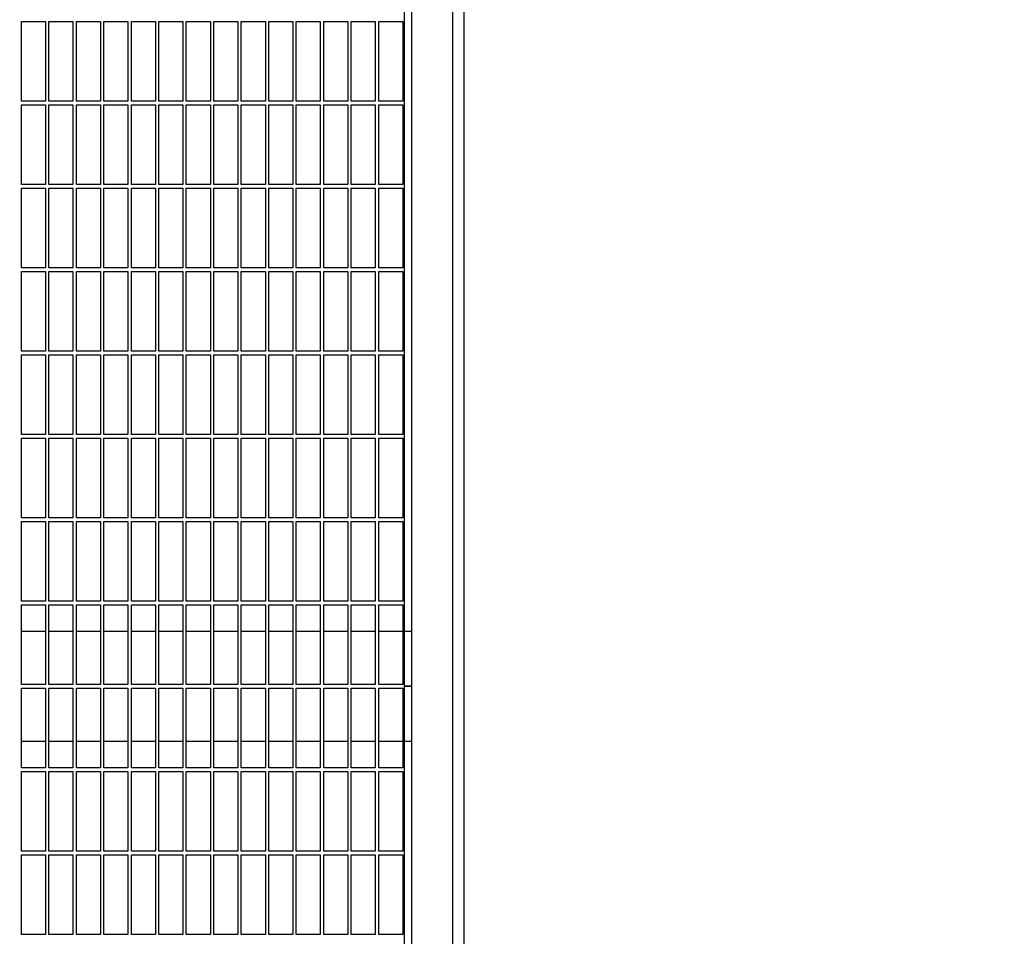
# Model space of a CAD drawing. Header units: inches. Extents: x 36 to 1719, y -84 to 1122.
# Tile 546 of 550: x 1055 to 1091, y 830 to 863. Entities that reach past the tile are written whole.
import ezdxf

# ---------------------------------------------------------------- set-up
doc = ezdxf.new("R2010")
doc.units = ezdxf.units.IN
doc.header["$LTSCALE"] = 48
doc.header["$MEASUREMENT"] = 0
doc.layers.add('Dimension (ANSI)', color=7, linetype='Continuous', lineweight=25)
doc.layers.add('Visible (ANSI)', color=7, linetype='Continuous', lineweight=30)
doc.styles.add('Note Text (ANSI)', font='tahoma.ttf')
doc.dimstyles.new('Architectural (ANSI)', dxfattribs={"dimscale": 48, "dimtxt": 0.125, "dimasz": 0.098425, "dimexe": 0.125, "dimexo": 0.0625, "dimgap": 0.031496, "dimtad": 0, "dimtih": 1, "dimtoh": 1, "dimdec": 4, "dimrnd": 1e-08, "dimzin": 3, "dimdsep": 46, "dimlunit": 4, "dimtxsty": 'Note Text (ANSI)', "dimcen": 0.09, "dimdle": 0.393701, "dimclrd": 256, "dimclre": 256, "dimclrt": 256, "dimadec": 0, "dimazin": 3, "dimtfac": 0.96, "dimtofl": 0, "dimtmove": 0, "dimatfit": 3, "dimfxl": 1, "dimfrac": 2, "dimtolj": 1, "dimtzin": 12, "dimlwd": -1, "dimlwe": -1, "dimarcsym": 0})

# ---------------------------------------------------------------- blocks, each defined once
blk = doc.blocks.new('*D17')
at = {"layer": 'Defpoints', "color": 0, "transparency": 16777216}
for p in [(1025.918, 894.991), (1025.918, 762.991), (1114.12, 762.991)]:
    blk.add_point(p, dxfattribs=at)
at = {"layer": 'Dimension (ANSI)', "transparency": 16777216}
for p, q in [((1028.918, 894.991), (1120.12, 894.991)), ((1114.12, 890.267), (1114.12, 833.626)), ((1114.12, 767.716), (1114.12, 824.357)), ((1028.918, 762.991), (1120.12, 762.991))]:
    blk.add_line(p, q, dxfattribs=at)
for points in [[(1113.332, 890.267), (1114.907, 890.267), (1114.12, 894.991)], [(1113.332, 767.716), (1114.907, 767.716), (1114.12, 762.991)]]:
    blk.add_solid(points, dxfattribs=at)
at = {"layer": 'Dimension (ANSI)', "transparency": 16777216, "insert": (1104.021, 832.114), "char_height": 6, "attachment_point": 1, "style": 'Note Text (ANSI)'}
blk.add_mtext('\\A1;11\'-0"', dxfattribs=at)

msp = doc.modelspace()

# ---------------------------------------------------------------- linework, layer by layer
at = {"layer": 'Visible (ANSI)'}
for p, q in [((1069.24768, 890.0714), (1069.24768, 823.0714)), ((1070.74768, 890.0714), (1070.74768, 823.8214)), ((1071.16768, 823.8214), (1071.16768, 890.0714)), ((1068.99768, 824.46116), (1068.99768, 889.8214)), ((1055.06018, 860.10265), (1055.06018, 863.0089)), ((1055.06018, 863.0089), (1055.93518, 863.0089)), ((1055.93518, 863.0089), (1055.93518, 860.10265)), ((1056.06018, 860.10265), (1056.06018, 863.0089)), ((1056.06018, 863.0089), (1056.93518, 863.0089)), ((1056.93518, 863.0089), (1056.93518, 860.10265)), ((1057.06018, 860.10265), (1057.06018, 863.0089)), ((1057.06018, 863.0089), (1057.93518, 863.0089)), ((1057.93518, 863.0089), (1057.93518, 860.10265)), ((1058.06018, 860.10265), (1058.06018, 863.0089)), ((1058.06018, 863.0089), (1058.93518, 863.0089)), ((1058.93518, 863.0089), (1058.93518, 860.10265)), ((1059.06018, 860.10265), (1059.06018, 863.0089)), ((1059.06018, 863.0089), (1059.93518, 863.0089)), ((1059.93518, 863.0089), (1059.93518, 860.10265)), ((1060.06018, 860.10265), (1060.06018, 863.0089)), ((1060.06018, 863.0089), (1060.93518, 863.0089)), ((1060.93518, 863.0089), (1060.93518, 860.10265)), ((1061.06018, 860.10265), (1061.06018, 863.0089)), ((1061.06018, 863.0089), (1061.93518, 863.0089)), ((1061.93518, 863.0089), (1061.93518, 860.10265)), ((1062.06018, 860.10265), (1062.06018, 863.0089)), ((1062.06018, 863.0089), (1062.93518, 863.0089)), ((1062.93518, 863.0089), (1062.93518, 860.10265)), ((1063.06018, 860.10265), (1063.06018, 863.0089)), ((1063.06018, 863.0089), (1063.93518, 863.0089)), ((1063.93518, 863.0089), (1063.93518, 860.10265)), ((1064.06018, 860.10265), (1064.06018, 863.0089)), ((1064.06018, 863.0089), (1064.93518, 863.0089)), ((1064.93518, 863.0089), (1064.93518, 860.10265)), ((1065.06018, 860.10265), (1065.06018, 863.0089)), ((1065.06018, 863.0089), (1065.93518, 863.0089)), ((1065.93518, 863.0089), (1065.93518, 860.10265)), ((1066.06018, 860.10265), (1066.06018, 863.0089)), ((1066.06018, 863.0089), (1066.93518, 863.0089)), ((1066.93518, 863.0089), (1066.93518, 860.10265)), ((1067.06018, 860.10265), (1067.06018, 863.0089)), ((1067.06018, 863.0089), (1067.93518, 863.0089)), ((1067.93518, 863.0089), (1067.93518, 860.10265)), ((1068.06018, 860.10265), (1068.06018, 863.0089)), ((1068.06018, 863.0089), (1068.93518, 863.0089)), ((1068.93518, 863.0089), (1068.93518, 860.10265)), ((1055.93518, 860.10265), (1055.06018, 860.10265)), ((1055.06018, 857.0714), (1055.06018, 859.97765)), ((1055.06018, 859.97765), (1055.93518, 859.97765)), ((1055.93518, 859.97765), (1055.93518, 857.0714)), ((1056.93518, 860.10265), (1056.06018, 860.10265)), ((1056.06018, 857.0714), (1056.06018, 859.97765)), ((1056.06018, 859.97765), (1056.93518, 859.97765)), ((1056.93518, 859.97765), (1056.93518, 857.0714)), ((1057.93518, 860.10265), (1057.06018, 860.10265)), ((1057.06018, 857.0714), (1057.06018, 859.97765)), ((1057.06018, 859.97765), (1057.93518, 859.97765)), ((1057.93518, 859.97765), (1057.93518, 857.0714)), ((1058.93518, 860.10265), (1058.06018, 860.10265)), ((1058.06018, 857.0714), (1058.06018, 859.97765)), ((1058.06018, 859.97765), (1058.93518, 859.97765)), ((1058.93518, 859.97765), (1058.93518, 857.0714)), ((1059.93518, 860.10265), (1059.06018, 860.10265)), ((1059.06018, 857.0714), (1059.06018, 859.97765)), ((1059.06018, 859.97765), (1059.93518, 859.97765)), ((1059.93518, 859.97765), (1059.93518, 857.0714)), ((1060.93518, 860.10265), (1060.06018, 860.10265)), ((1060.06018, 857.0714), (1060.06018, 859.97765)), ((1060.06018, 859.97765), (1060.93518, 859.97765)), ((1060.93518, 859.97765), (1060.93518, 857.0714)), ((1061.93518, 860.10265), (1061.06018, 860.10265)), ((1061.06018, 857.0714), (1061.06018, 859.97765)), ((1061.06018, 859.97765), (1061.93518, 859.97765)), ((1061.93518, 859.97765), (1061.93518, 857.0714)), ((1062.93518, 860.10265), (1062.06018, 860.10265)), ((1062.06018, 857.0714), (1062.06018, 859.97765)), ((1062.06018, 859.97765), (1062.93518, 859.97765)), ((1062.93518, 859.97765), (1062.93518, 857.0714)), ((1063.93518, 860.10265), (1063.06018, 860.10265)), ((1063.06018, 857.0714), (1063.06018, 859.97765)), ((1063.06018, 859.97765), (1063.93518, 859.97765)), ((1063.93518, 859.97765), (1063.93518, 857.0714)), ((1064.93518, 860.10265), (1064.06018, 860.10265)), ((1064.06018, 857.0714), (1064.06018, 859.97765)), ((1064.06018, 859.97765), (1064.93518, 859.97765)), ((1064.93518, 859.97765), (1064.93518, 857.0714)), ((1065.93518, 860.10265), (1065.06018, 860.10265)), ((1065.06018, 857.0714), (1065.06018, 859.97765)), ((1065.06018, 859.97765), (1065.93518, 859.97765)), ((1065.93518, 859.97765), (1065.93518, 857.0714)), ((1066.93518, 860.10265), (1066.06018, 860.10265)), ((1066.06018, 857.0714), (1066.06018, 859.97765)), ((1066.06018, 859.97765), (1066.93518, 859.97765)), ((1066.93518, 859.97765), (1066.93518, 857.0714)), ((1067.93518, 860.10265), (1067.06018, 860.10265)), ((1067.06018, 857.0714), (1067.06018, 859.97765)), ((1067.06018, 859.97765), (1067.93518, 859.97765)), ((1067.93518, 859.97765), (1067.93518, 857.0714)), ((1068.93518, 860.10265), (1068.06018, 860.10265)), ((1068.06018, 857.0714), (1068.06018, 859.97765)), ((1068.06018, 859.97765), (1068.93518, 859.97765)), ((1068.93518, 859.97765), (1068.93518, 857.0714)), ((1055.93518, 857.0714), (1055.06018, 857.0714)), ((1055.06018, 854.04015), (1055.06018, 856.9464)), ((1055.06018, 856.9464), (1055.93518, 856.9464)), ((1055.93518, 856.9464), (1055.93518, 854.04015)), ((1056.93518, 857.0714), (1056.06018, 857.0714)), ((1056.06018, 854.04015), (1056.06018, 856.9464)), ((1056.06018, 856.9464), (1056.93518, 856.9464)), ((1056.93518, 856.9464), (1056.93518, 854.04015)), ((1057.93518, 857.0714), (1057.06018, 857.0714)), ((1057.06018, 854.04015), (1057.06018, 856.9464)), ((1057.06018, 856.9464), (1057.93518, 856.9464)), ((1057.93518, 856.9464), (1057.93518, 854.04015)), ((1058.93518, 857.0714), (1058.06018, 857.0714)), ((1058.06018, 854.04015), (1058.06018, 856.9464)), ((1058.06018, 856.9464), (1058.93518, 856.9464)), ((1058.93518, 856.9464), (1058.93518, 854.04015)), ((1059.93518, 857.0714), (1059.06018, 857.0714)), ((1059.06018, 854.04015), (1059.06018, 856.9464)), ((1059.06018, 856.9464), (1059.93518, 856.9464)), ((1059.93518, 856.9464), (1059.93518, 854.04015)), ((1060.93518, 857.0714), (1060.06018, 857.0714)), ((1060.06018, 854.04015), (1060.06018, 856.9464)), ((1060.06018, 856.9464), (1060.93518, 856.9464)), ((1060.93518, 856.9464), (1060.93518, 854.04015)), ((1061.93518, 857.0714), (1061.06018, 857.0714)), ((1061.06018, 854.04015), (1061.06018, 856.9464)), ((1061.06018, 856.9464), (1061.93518, 856.9464)), ((1061.93518, 856.9464), (1061.93518, 854.04015)), ((1062.93518, 857.0714), (1062.06018, 857.0714)), ((1062.06018, 854.04015), (1062.06018, 856.9464)), ((1062.06018, 856.9464), (1062.93518, 856.9464)), ((1062.93518, 856.9464), (1062.93518, 854.04015)), ((1063.93518, 857.0714), (1063.06018, 857.0714)), ((1063.06018, 854.04015), (1063.06018, 856.9464)), ((1063.06018, 856.9464), (1063.93518, 856.9464)), ((1063.93518, 856.9464), (1063.93518, 854.04015)), ((1064.93518, 857.0714), (1064.06018, 857.0714)), ((1064.06018, 854.04015), (1064.06018, 856.9464)), ((1064.06018, 856.9464), (1064.93518, 856.9464)), ((1064.93518, 856.9464), (1064.93518, 854.04015)), ((1065.93518, 857.0714), (1065.06018, 857.0714)), ((1065.06018, 854.04015), (1065.06018, 856.9464)), ((1065.06018, 856.9464), (1065.93518, 856.9464)), ((1065.93518, 856.9464), (1065.93518, 854.04015)), ((1066.93518, 857.0714), (1066.06018, 857.0714)), ((1066.06018, 854.04015), (1066.06018, 856.9464)), ((1066.06018, 856.9464), (1066.93518, 856.9464)), ((1066.93518, 856.9464), (1066.93518, 854.04015)), ((1067.93518, 857.0714), (1067.06018, 857.0714)), ((1067.06018, 854.04015), (1067.06018, 856.9464)), ((1067.06018, 856.9464), (1067.93518, 856.9464)), ((1067.93518, 856.9464), (1067.93518, 854.04015)), ((1068.93518, 857.0714), (1068.06018, 857.0714)), ((1068.06018, 854.04015), (1068.06018, 856.9464)), ((1068.06018, 856.9464), (1068.93518, 856.9464)), ((1068.93518, 856.9464), (1068.93518, 854.04015)), ((1055.93518, 854.04015), (1055.06018, 854.04015)), ((1055.06018, 851.0089), (1055.06018, 853.91515)), ((1055.06018, 853.91515), (1055.93518, 853.91515)), ((1055.93518, 853.91515), (1055.93518, 851.0089)), ((1056.93518, 854.04015), (1056.06018, 854.04015)), ((1056.06018, 851.0089), (1056.06018, 853.91515)), ((1056.06018, 853.91515), (1056.93518, 853.91515)), ((1056.93518, 853.91515), (1056.93518, 851.0089)), ((1057.93518, 854.04015), (1057.06018, 854.04015)), ((1057.06018, 851.0089), (1057.06018, 853.91515)), ((1057.06018, 853.91515), (1057.93518, 853.91515)), ((1057.93518, 853.91515), (1057.93518, 851.0089)), ((1058.93518, 854.04015), (1058.06018, 854.04015)), ((1058.06018, 851.0089), (1058.06018, 853.91515)), ((1058.06018, 853.91515), (1058.93518, 853.91515)), ((1058.93518, 853.91515), (1058.93518, 851.0089)), ((1059.93518, 854.04015), (1059.06018, 854.04015)), ((1059.06018, 851.0089), (1059.06018, 853.91515)), ((1059.06018, 853.91515), (1059.93518, 853.91515)), ((1059.93518, 853.91515), (1059.93518, 851.0089)), ((1060.93518, 854.04015), (1060.06018, 854.04015)), ((1060.06018, 851.0089), (1060.06018, 853.91515)), ((1060.06018, 853.91515), (1060.93518, 853.91515)), ((1060.93518, 853.91515), (1060.93518, 851.0089)), ((1061.93518, 854.04015), (1061.06018, 854.04015)), ((1061.06018, 851.0089), (1061.06018, 853.91515)), ((1061.06018, 853.91515), (1061.93518, 853.91515)), ((1061.93518, 853.91515), (1061.93518, 851.0089)), ((1062.93518, 854.04015), (1062.06018, 854.04015)), ((1062.06018, 851.0089), (1062.06018, 853.91515)), ((1062.06018, 853.91515), (1062.93518, 853.91515)), ((1062.93518, 853.91515), (1062.93518, 851.0089)), ((1063.93518, 854.04015), (1063.06018, 854.04015)), ((1063.06018, 851.0089), (1063.06018, 853.91515)), ((1063.06018, 853.91515), (1063.93518, 853.91515)), ((1063.93518, 853.91515), (1063.93518, 851.0089)), ((1064.93518, 854.04015), (1064.06018, 854.04015)), ((1064.06018, 851.0089), (1064.06018, 853.91515)), ((1064.06018, 853.91515), (1064.93518, 853.91515)), ((1064.93518, 853.91515), (1064.93518, 851.0089)), ((1065.93518, 854.04015), (1065.06018, 854.04015)), ((1065.06018, 851.0089), (1065.06018, 853.91515)), ((1065.06018, 853.91515), (1065.93518, 853.91515)), ((1065.93518, 853.91515), (1065.93518, 851.0089)), ((1066.93518, 854.04015), (1066.06018, 854.04015)), ((1066.06018, 851.0089), (1066.06018, 853.91515)), ((1066.06018, 853.91515), (1066.93518, 853.91515)), ((1066.93518, 853.91515), (1066.93518, 851.0089)), ((1067.93518, 854.04015), (1067.06018, 854.04015)), ((1067.06018, 851.0089), (1067.06018, 853.91515)), ((1067.06018, 853.91515), (1067.93518, 853.91515)), ((1067.93518, 853.91515), (1067.93518, 851.0089)), ((1068.93518, 854.04015), (1068.06018, 854.04015)), ((1068.06018, 851.0089), (1068.06018, 853.91515)), ((1068.06018, 853.91515), (1068.93518, 853.91515)), ((1068.93518, 853.91515), (1068.93518, 851.0089)), ((1055.93518, 851.0089), (1055.06018, 851.0089)), ((1055.06018, 847.97765), (1055.06018, 850.8839)), ((1055.06018, 850.8839), (1055.93518, 850.8839)), ((1055.93518, 850.8839), (1055.93518, 847.97765)), ((1056.93518, 851.0089), (1056.06018, 851.0089)), ((1056.06018, 847.97765), (1056.06018, 850.8839)), ((1056.06018, 850.8839), (1056.93518, 850.8839)), ((1056.93518, 850.8839), (1056.93518, 847.97765)), ((1057.93518, 851.0089), (1057.06018, 851.0089)), ((1057.06018, 847.97765), (1057.06018, 850.8839)), ((1057.06018, 850.8839), (1057.93518, 850.8839)), ((1057.93518, 850.8839), (1057.93518, 847.97765)), ((1058.93518, 851.0089), (1058.06018, 851.0089)), ((1058.06018, 847.97765), (1058.06018, 850.8839)), ((1058.06018, 850.8839), (1058.93518, 850.8839)), ((1058.93518, 850.8839), (1058.93518, 847.97765)), ((1059.93518, 851.0089), (1059.06018, 851.0089)), ((1059.06018, 847.97765), (1059.06018, 850.8839)), ((1059.06018, 850.8839), (1059.93518, 850.8839)), ((1059.93518, 850.8839), (1059.93518, 847.97765)), ((1060.93518, 851.0089), (1060.06018, 851.0089)), ((1060.06018, 847.97765), (1060.06018, 850.8839)), ((1060.06018, 850.8839), (1060.93518, 850.8839)), ((1060.93518, 850.8839), (1060.93518, 847.97765)), ((1061.93518, 851.0089), (1061.06018, 851.0089)), ((1061.06018, 847.97765), (1061.06018, 850.8839)), ((1061.06018, 850.8839), (1061.93518, 850.8839)), ((1061.93518, 850.8839), (1061.93518, 847.97765)), ((1062.93518, 851.0089), (1062.06018, 851.0089)), ((1062.06018, 847.97765), (1062.06018, 850.8839)), ((1062.06018, 850.8839), (1062.93518, 850.8839)), ((1062.93518, 850.8839), (1062.93518, 847.97765)), ((1063.93518, 851.0089), (1063.06018, 851.0089)), ((1063.06018, 847.97765), (1063.06018, 850.8839)), ((1063.06018, 850.8839), (1063.93518, 850.8839)), ((1063.93518, 850.8839), (1063.93518, 847.97765)), ((1064.93518, 851.0089), (1064.06018, 851.0089)), ((1064.06018, 847.97765), (1064.06018, 850.8839)), ((1064.06018, 850.8839), (1064.93518, 850.8839)), ((1064.93518, 850.8839), (1064.93518, 847.97765)), ((1065.93518, 851.0089), (1065.06018, 851.0089)), ((1065.06018, 847.97765), (1065.06018, 850.8839)), ((1065.06018, 850.8839), (1065.93518, 850.8839)), ((1065.93518, 850.8839), (1065.93518, 847.97765)), ((1066.93518, 851.0089), (1066.06018, 851.0089)), ((1066.06018, 847.97765), (1066.06018, 850.8839)), ((1066.06018, 850.8839), (1066.93518, 850.8839)), ((1066.93518, 850.8839), (1066.93518, 847.97765)), ((1067.93518, 851.0089), (1067.06018, 851.0089)), ((1067.06018, 847.97765), (1067.06018, 850.8839)), ((1067.06018, 850.8839), (1067.93518, 850.8839)), ((1067.93518, 850.8839), (1067.93518, 847.97765)), ((1068.93518, 851.0089), (1068.06018, 851.0089)), ((1068.06018, 847.97765), (1068.06018, 850.8839)), ((1068.06018, 850.8839), (1068.93518, 850.8839)), ((1068.93518, 850.8839), (1068.93518, 847.97765)), ((1055.93518, 847.97765), (1055.06018, 847.97765)), ((1056.93518, 847.97765), (1056.06018, 847.97765)), ((1057.93518, 847.97765), (1057.06018, 847.97765)), ((1058.93518, 847.97765), (1058.06018, 847.97765)), ((1059.93518, 847.97765), (1059.06018, 847.97765)), ((1060.93518, 847.97765), (1060.06018, 847.97765)), ((1061.93518, 847.97765), (1061.06018, 847.97765)), ((1062.93518, 847.97765), (1062.06018, 847.97765)), ((1063.93518, 847.97765), (1063.06018, 847.97765)), ((1064.93518, 847.97765), (1064.06018, 847.97765)), ((1065.93518, 847.97765), (1065.06018, 847.97765)), ((1066.93518, 847.97765), (1066.06018, 847.97765)), ((1067.93518, 847.97765), (1067.06018, 847.97765)), ((1068.93518, 847.97765), (1068.06018, 847.97765)), ((1055.06018, 844.9464), (1055.06018, 847.85265)), ((1055.06018, 847.85265), (1055.93518, 847.85265)), ((1055.93518, 847.85265), (1055.93518, 844.9464)), ((1056.06018, 844.9464), (1056.06018, 847.85265)), ((1056.06018, 847.85265), (1056.93518, 847.85265)), ((1056.93518, 847.85265), (1056.93518, 844.9464)), ((1057.06018, 844.9464), (1057.06018, 847.85265)), ((1057.06018, 847.85265), (1057.93518, 847.85265)), ((1057.93518, 847.85265), (1057.93518, 844.9464)), ((1058.06018, 844.9464), (1058.06018, 847.85265)), ((1058.06018, 847.85265), (1058.93518, 847.85265)), ((1058.93518, 847.85265), (1058.93518, 844.9464)), ((1059.06018, 844.9464), (1059.06018, 847.85265)), ((1059.06018, 847.85265), (1059.93518, 847.85265)), ((1059.93518, 847.85265), (1059.93518, 844.9464)), ((1060.06018, 844.9464), (1060.06018, 847.85265)), ((1060.06018, 847.85265), (1060.93518, 847.85265)), ((1060.93518, 847.85265), (1060.93518, 844.9464)), ((1061.06018, 844.9464), (1061.06018, 847.85265)), ((1061.06018, 847.85265), (1061.93518, 847.85265)), ((1061.93518, 847.85265), (1061.93518, 844.9464)), ((1062.06018, 844.9464), (1062.06018, 847.85265)), ((1062.06018, 847.85265), (1062.93518, 847.85265)), ((1062.93518, 847.85265), (1062.93518, 844.9464)), ((1063.06018, 844.9464), (1063.06018, 847.85265)), ((1063.06018, 847.85265), (1063.93518, 847.85265)), ((1063.93518, 847.85265), (1063.93518, 844.9464)), ((1064.06018, 844.9464), (1064.06018, 847.85265)), ((1064.06018, 847.85265), (1064.93518, 847.85265)), ((1064.93518, 847.85265), (1064.93518, 844.9464)), ((1065.06018, 844.9464), (1065.06018, 847.85265)), ((1065.06018, 847.85265), (1065.93518, 847.85265)), ((1065.93518, 847.85265), (1065.93518, 844.9464)), ((1066.06018, 844.9464), (1066.06018, 847.85265)), ((1066.06018, 847.85265), (1066.93518, 847.85265)), ((1066.93518, 847.85265), (1066.93518, 844.9464)), ((1067.06018, 844.9464), (1067.06018, 847.85265)), ((1067.06018, 847.85265), (1067.93518, 847.85265)), ((1067.93518, 847.85265), (1067.93518, 844.9464)), ((1068.06018, 844.9464), (1068.06018, 847.85265)), ((1068.06018, 847.85265), (1068.93518, 847.85265)), ((1068.93518, 847.85265), (1068.93518, 844.9464)), ((1055.93518, 844.9464), (1055.06018, 844.9464)), ((1055.06018, 841.91515), (1055.06018, 844.8214)), ((1055.06018, 844.8214), (1055.93518, 844.8214)), ((1055.93518, 844.8214), (1055.93518, 841.91515)), ((1056.93518, 844.9464), (1056.06018, 844.9464)), ((1056.06018, 841.91515), (1056.06018, 844.8214)), ((1056.06018, 844.8214), (1056.93518, 844.8214)), ((1056.93518, 844.8214), (1056.93518, 841.91515)), ((1057.93518, 844.9464), (1057.06018, 844.9464)), ((1057.06018, 841.91515), (1057.06018, 844.8214)), ((1057.06018, 844.8214), (1057.93518, 844.8214)), ((1057.93518, 844.8214), (1057.93518, 841.91515)), ((1058.93518, 844.9464), (1058.06018, 844.9464)), ((1058.06018, 841.91515), (1058.06018, 844.8214)), ((1058.06018, 844.8214), (1058.93518, 844.8214)), ((1058.93518, 844.8214), (1058.93518, 841.91515)), ((1059.93518, 844.9464), (1059.06018, 844.9464)), ((1059.06018, 841.91515), (1059.06018, 844.8214)), ((1059.06018, 844.8214), (1059.93518, 844.8214)), ((1059.93518, 844.8214), (1059.93518, 841.91515)), ((1060.93518, 844.9464), (1060.06018, 844.9464)), ((1060.06018, 841.91515), (1060.06018, 844.8214)), ((1060.06018, 844.8214), (1060.93518, 844.8214)), ((1060.93518, 844.8214), (1060.93518, 841.91515)), ((1061.93518, 844.9464), (1061.06018, 844.9464)), ((1061.06018, 841.91515), (1061.06018, 844.8214)), ((1061.06018, 844.8214), (1061.93518, 844.8214)), ((1061.93518, 844.8214), (1061.93518, 841.91515)), ((1062.93518, 844.9464), (1062.06018, 844.9464)), ((1062.06018, 841.91515), (1062.06018, 844.8214)), ((1062.06018, 844.8214), (1062.93518, 844.8214)), ((1062.93518, 844.8214), (1062.93518, 841.91515)), ((1063.93518, 844.9464), (1063.06018, 844.9464)), ((1063.06018, 841.91515), (1063.06018, 844.8214)), ((1063.06018, 844.8214), (1063.93518, 844.8214)), ((1063.93518, 844.8214), (1063.93518, 841.91515)), ((1064.93518, 844.9464), (1064.06018, 844.9464)), ((1064.06018, 841.91515), (1064.06018, 844.8214)), ((1064.06018, 844.8214), (1064.93518, 844.8214)), ((1064.93518, 844.8214), (1064.93518, 841.91515)), ((1065.93518, 844.9464), (1065.06018, 844.9464)), ((1065.06018, 841.91515), (1065.06018, 844.8214)), ((1065.06018, 844.8214), (1065.93518, 844.8214)), ((1065.93518, 844.8214), (1065.93518, 841.91515)), ((1066.93518, 844.9464), (1066.06018, 844.9464)), ((1066.06018, 841.91515), (1066.06018, 844.8214)), ((1066.06018, 844.8214), (1066.93518, 844.8214)), ((1066.93518, 844.8214), (1066.93518, 841.91515)), ((1067.93518, 844.9464), (1067.06018, 844.9464)), ((1067.06018, 841.91515), (1067.06018, 844.8214)), ((1067.06018, 844.8214), (1067.93518, 844.8214)), ((1067.93518, 844.8214), (1067.93518, 841.91515)), ((1068.93518, 844.9464), (1068.06018, 844.9464)), ((1068.06018, 841.91515), (1068.06018, 844.8214)), ((1068.06018, 844.8214), (1068.93518, 844.8214)), ((1068.93518, 844.8214), (1068.93518, 841.91515)), ((1055.93518, 841.91515), (1055.06018, 841.91515)), ((1056.93518, 841.91515), (1056.06018, 841.91515)), ((1057.93518, 841.91515), (1057.06018, 841.91515)), ((1058.93518, 841.91515), (1058.06018, 841.91515)), ((1059.93518, 841.91515), (1059.06018, 841.91515)), ((1060.93518, 841.91515), (1060.06018, 841.91515)), ((1061.93518, 841.91515), (1061.06018, 841.91515)), ((1062.93518, 841.91515), (1062.06018, 841.91515)), ((1063.93518, 841.91515), (1063.06018, 841.91515)), ((1064.93518, 841.91515), (1064.06018, 841.91515)), ((1065.93518, 841.91515), (1065.06018, 841.91515)), ((1066.93518, 841.91515), (1066.06018, 841.91515)), ((1067.93518, 841.91515), (1067.06018, 841.91515)), ((1068.93518, 841.91515), (1068.06018, 841.91515)), ((1055.06018, 838.8839), (1055.06018, 841.79015)), ((1055.06018, 841.79015), (1055.93518, 841.79015)), ((1055.93518, 841.79015), (1055.93518, 838.8839)), ((1056.06018, 838.8839), (1056.06018, 841.79015)), ((1056.06018, 841.79015), (1056.93518, 841.79015)), ((1056.93518, 841.79015), (1056.93518, 838.8839)), ((1057.06018, 838.8839), (1057.06018, 841.79015)), ((1057.06018, 841.79015), (1057.93518, 841.79015)), ((1057.93518, 841.79015), (1057.93518, 838.8839)), ((1058.06018, 838.8839), (1058.06018, 841.79015)), ((1058.06018, 841.79015), (1058.93518, 841.79015)), ((1058.93518, 841.79015), (1058.93518, 838.8839)), ((1059.06018, 838.8839), (1059.06018, 841.79015)), ((1059.06018, 841.79015), (1059.93518, 841.79015)), ((1059.93518, 841.79015), (1059.93518, 838.8839)), ((1060.06018, 838.8839), (1060.06018, 841.79015)), ((1060.06018, 841.79015), (1060.93518, 841.79015)), ((1060.93518, 841.79015), (1060.93518, 838.8839)), ((1061.06018, 838.8839), (1061.06018, 841.79015)), ((1061.06018, 841.79015), (1061.93518, 841.79015)), ((1061.93518, 841.79015), (1061.93518, 838.8839)), ((1062.06018, 838.8839), (1062.06018, 841.79015)), ((1062.06018, 841.79015), (1062.93518, 841.79015)), ((1062.93518, 841.79015), (1062.93518, 838.8839)), ((1063.06018, 838.8839), (1063.06018, 841.79015)), ((1063.06018, 841.79015), (1063.93518, 841.79015)), ((1063.93518, 841.79015), (1063.93518, 838.8839)), ((1064.06018, 838.8839), (1064.06018, 841.79015)), ((1064.06018, 841.79015), (1064.93518, 841.79015)), ((1064.93518, 841.79015), (1064.93518, 838.8839)), ((1065.06018, 838.8839), (1065.06018, 841.79015)), ((1065.06018, 841.79015), (1065.93518, 841.79015)), ((1065.93518, 841.79015), (1065.93518, 838.8839)), ((1066.06018, 838.8839), (1066.06018, 841.79015)), ((1066.06018, 841.79015), (1066.93518, 841.79015)), ((1066.93518, 841.79015), (1066.93518, 838.8839)), ((1067.06018, 838.8839), (1067.06018, 841.79015)), ((1067.06018, 841.79015), (1067.93518, 841.79015)), ((1067.93518, 841.79015), (1067.93518, 838.8839)), ((1068.06018, 838.8839), (1068.06018, 841.79015)), ((1068.06018, 841.79015), (1068.93518, 841.79015)), ((1068.93518, 841.79015), (1068.93518, 838.8839)), ((1055.93518, 840.8214), (1055.06018, 840.8214)), ((1056.93518, 840.8214), (1056.06018, 840.8214)), ((1057.93518, 840.8214), (1057.06018, 840.8214)), ((1058.93518, 840.8214), (1058.06018, 840.8214)), ((1059.93518, 840.8214), (1059.06018, 840.8214)), ((1060.93518, 840.8214), (1060.06018, 840.8214)), ((1061.93518, 840.8214), (1061.06018, 840.8214)), ((1062.93518, 840.8214), (1062.06018, 840.8214)), ((1063.93518, 840.8214), (1063.06018, 840.8214)), ((1064.93518, 840.8214), (1064.06018, 840.8214)), ((1065.93518, 840.8214), (1065.06018, 840.8214)), ((1066.93518, 840.8214), (1066.06018, 840.8214)), ((1067.93518, 840.8214), (1067.06018, 840.8214)), ((1068.93518, 840.8214), (1068.06018, 840.8214)), ((1069.24768, 840.8214), (1068.99768, 840.8214)), ((1055.93518, 838.8839), (1055.06018, 838.8839)), ((1055.06018, 835.85265), (1055.06018, 838.7589)), ((1055.06018, 838.7589), (1055.93518, 838.7589)), ((1055.93518, 838.7589), (1055.93518, 835.85265)), ((1056.93518, 838.8839), (1056.06018, 838.8839)), ((1056.06018, 835.85265), (1056.06018, 838.7589)), ((1056.06018, 838.7589), (1056.93518, 838.7589)), ((1056.93518, 838.7589), (1056.93518, 835.85265)), ((1057.93518, 838.8839), (1057.06018, 838.8839)), ((1057.06018, 835.85265), (1057.06018, 838.7589)), ((1057.06018, 838.7589), (1057.93518, 838.7589)), ((1057.93518, 838.7589), (1057.93518, 835.85265)), ((1058.93518, 838.8839), (1058.06018, 838.8839)), ((1058.06018, 835.85265), (1058.06018, 838.7589)), ((1058.06018, 838.7589), (1058.93518, 838.7589)), ((1058.93518, 838.7589), (1058.93518, 835.85265)), ((1059.93518, 838.8839), (1059.06018, 838.8839)), ((1059.06018, 835.85265), (1059.06018, 838.7589)), ((1059.06018, 838.7589), (1059.93518, 838.7589)), ((1059.93518, 838.7589), (1059.93518, 835.85265)), ((1060.93518, 838.8839), (1060.06018, 838.8839)), ((1060.06018, 835.85265), (1060.06018, 838.7589)), ((1060.06018, 838.7589), (1060.93518, 838.7589)), ((1060.93518, 838.7589), (1060.93518, 835.85265)), ((1061.93518, 838.8839), (1061.06018, 838.8839)), ((1061.06018, 835.85265), (1061.06018, 838.7589)), ((1061.06018, 838.7589), (1061.93518, 838.7589)), ((1061.93518, 838.7589), (1061.93518, 835.85265)), ((1062.93518, 838.8839), (1062.06018, 838.8839)), ((1062.06018, 835.85265), (1062.06018, 838.7589)), ((1062.06018, 838.7589), (1062.93518, 838.7589)), ((1062.93518, 838.7589), (1062.93518, 835.85265)), ((1063.93518, 838.8839), (1063.06018, 838.8839)), ((1063.06018, 835.85265), (1063.06018, 838.7589)), ((1063.06018, 838.7589), (1063.93518, 838.7589)), ((1063.93518, 838.7589), (1063.93518, 835.85265)), ((1064.93518, 838.8839), (1064.06018, 838.8839)), ((1064.06018, 835.85265), (1064.06018, 838.7589)), ((1064.06018, 838.7589), (1064.93518, 838.7589)), ((1064.93518, 838.7589), (1064.93518, 835.85265)), ((1065.93518, 838.8839), (1065.06018, 838.8839)), ((1065.06018, 835.85265), (1065.06018, 838.7589)), ((1065.06018, 838.7589), (1065.93518, 838.7589)), ((1065.93518, 838.7589), (1065.93518, 835.85265)), ((1066.93518, 838.8839), (1066.06018, 838.8839)), ((1066.06018, 835.85265), (1066.06018, 838.7589)), ((1066.06018, 838.7589), (1066.93518, 838.7589)), ((1066.93518, 838.7589), (1066.93518, 835.85265)), ((1067.93518, 838.8839), (1067.06018, 838.8839)), ((1067.06018, 835.85265), (1067.06018, 838.7589)), ((1067.06018, 838.7589), (1067.93518, 838.7589)), ((1067.93518, 838.7589), (1067.93518, 835.85265)), ((1068.93518, 838.8839), (1068.06018, 838.8839)), ((1068.06018, 835.85265), (1068.06018, 838.7589)), ((1068.06018, 838.7589), (1068.93518, 838.7589)), ((1068.93518, 838.7589), (1068.93518, 835.85265)), ((1069.24768, 838.8214), (1068.99768, 838.8214)), ((1068.99768, 838.8214), (1069.24768, 838.8214)), ((1055.06018, 836.8214), (1055.93518, 836.8214)), ((1056.06018, 836.8214), (1056.93518, 836.8214)), ((1057.06018, 836.8214), (1057.93518, 836.8214)), ((1058.06018, 836.8214), (1058.93518, 836.8214)), ((1059.06018, 836.8214), (1059.93518, 836.8214)), ((1060.06018, 836.8214), (1060.93518, 836.8214)), ((1061.06018, 836.8214), (1061.93518, 836.8214)), ((1062.06018, 836.8214), (1062.93518, 836.8214)), ((1063.06018, 836.8214), (1063.93518, 836.8214)), ((1064.06018, 836.8214), (1064.93518, 836.8214)), ((1065.06018, 836.8214), (1065.93518, 836.8214)), ((1066.06018, 836.8214), (1066.93518, 836.8214)), ((1067.06018, 836.8214), (1067.93518, 836.8214)), ((1068.06018, 836.8214), (1068.93518, 836.8214)), ((1068.99768, 836.8214), (1069.24768, 836.8214)), ((1055.93518, 835.85265), (1055.06018, 835.85265)), ((1056.93518, 835.85265), (1056.06018, 835.85265)), ((1057.93518, 835.85265), (1057.06018, 835.85265)), ((1058.93518, 835.85265), (1058.06018, 835.85265)), ((1059.93518, 835.85265), (1059.06018, 835.85265)), ((1060.93518, 835.85265), (1060.06018, 835.85265)), ((1061.93518, 835.85265), (1061.06018, 835.85265)), ((1062.93518, 835.85265), (1062.06018, 835.85265)), ((1063.93518, 835.85265), (1063.06018, 835.85265)), ((1064.93518, 835.85265), (1064.06018, 835.85265)), ((1065.93518, 835.85265), (1065.06018, 835.85265)), ((1066.93518, 835.85265), (1066.06018, 835.85265)), ((1067.93518, 835.85265), (1067.06018, 835.85265)), ((1068.93518, 835.85265), (1068.06018, 835.85265)), ((1055.06018, 832.8214), (1055.06018, 835.72765)), ((1055.06018, 835.72765), (1055.93518, 835.72765)), ((1055.93518, 835.72765), (1055.93518, 832.8214)), ((1056.06018, 832.8214), (1056.06018, 835.72765)), ((1056.06018, 835.72765), (1056.93518, 835.72765)), ((1056.93518, 835.72765), (1056.93518, 832.8214)), ((1057.06018, 832.8214), (1057.06018, 835.72765)), ((1057.06018, 835.72765), (1057.93518, 835.72765)), ((1057.93518, 835.72765), (1057.93518, 832.8214)), ((1058.06018, 832.8214), (1058.06018, 835.72765)), ((1058.06018, 835.72765), (1058.93518, 835.72765)), ((1058.93518, 835.72765), (1058.93518, 832.8214)), ((1059.06018, 832.8214), (1059.06018, 835.72765)), ((1059.06018, 835.72765), (1059.93518, 835.72765)), ((1059.93518, 835.72765), (1059.93518, 832.8214)), ((1060.06018, 832.8214), (1060.06018, 835.72765)), ((1060.06018, 835.72765), (1060.93518, 835.72765)), ((1060.93518, 835.72765), (1060.93518, 832.8214)), ((1061.06018, 832.8214), (1061.06018, 835.72765)), ((1061.06018, 835.72765), (1061.93518, 835.72765)), ((1061.93518, 835.72765), (1061.93518, 832.8214)), ((1062.06018, 832.8214), (1062.06018, 835.72765)), ((1062.06018, 835.72765), (1062.93518, 835.72765)), ((1062.93518, 835.72765), (1062.93518, 832.8214)), ((1063.06018, 832.8214), (1063.06018, 835.72765)), ((1063.06018, 835.72765), (1063.93518, 835.72765)), ((1063.93518, 835.72765), (1063.93518, 832.8214)), ((1064.06018, 832.8214), (1064.06018, 835.72765)), ((1064.06018, 835.72765), (1064.93518, 835.72765)), ((1064.93518, 835.72765), (1064.93518, 832.8214)), ((1065.06018, 832.8214), (1065.06018, 835.72765)), ((1065.06018, 835.72765), (1065.93518, 835.72765)), ((1065.93518, 835.72765), (1065.93518, 832.8214)), ((1066.06018, 832.8214), (1066.06018, 835.72765)), ((1066.06018, 835.72765), (1066.93518, 835.72765)), ((1066.93518, 835.72765), (1066.93518, 832.8214)), ((1067.06018, 832.8214), (1067.06018, 835.72765)), ((1067.06018, 835.72765), (1067.93518, 835.72765)), ((1067.93518, 835.72765), (1067.93518, 832.8214)), ((1068.06018, 832.8214), (1068.06018, 835.72765)), ((1068.06018, 835.72765), (1068.93518, 835.72765)), ((1068.93518, 835.72765), (1068.93518, 832.8214)), ((1055.93518, 832.8214), (1055.06018, 832.8214)), ((1055.06018, 829.79015), (1055.06018, 832.6964)), ((1055.06018, 832.6964), (1055.93518, 832.6964)), ((1055.93518, 832.6964), (1055.93518, 829.79015)), ((1056.93518, 832.8214), (1056.06018, 832.8214)), ((1056.06018, 829.79015), (1056.06018, 832.6964)), ((1056.06018, 832.6964), (1056.93518, 832.6964)), ((1056.93518, 832.6964), (1056.93518, 829.79015)), ((1057.93518, 832.8214), (1057.06018, 832.8214)), ((1057.06018, 829.79015), (1057.06018, 832.6964)), ((1057.06018, 832.6964), (1057.93518, 832.6964)), ((1057.93518, 832.6964), (1057.93518, 829.79015)), ((1058.93518, 832.8214), (1058.06018, 832.8214)), ((1058.06018, 829.79015), (1058.06018, 832.6964)), ((1058.06018, 832.6964), (1058.93518, 832.6964)), ((1058.93518, 832.6964), (1058.93518, 829.79015)), ((1059.93518, 832.8214), (1059.06018, 832.8214)), ((1059.06018, 829.79015), (1059.06018, 832.6964)), ((1059.06018, 832.6964), (1059.93518, 832.6964)), ((1059.93518, 832.6964), (1059.93518, 829.79015)), ((1060.93518, 832.8214), (1060.06018, 832.8214)), ((1060.06018, 829.79015), (1060.06018, 832.6964)), ((1060.06018, 832.6964), (1060.93518, 832.6964)), ((1060.93518, 832.6964), (1060.93518, 829.79015)), ((1061.93518, 832.8214), (1061.06018, 832.8214)), ((1061.06018, 829.79015), (1061.06018, 832.6964)), ((1061.06018, 832.6964), (1061.93518, 832.6964)), ((1061.93518, 832.6964), (1061.93518, 829.79015)), ((1062.93518, 832.8214), (1062.06018, 832.8214)), ((1062.06018, 829.79015), (1062.06018, 832.6964)), ((1062.06018, 832.6964), (1062.93518, 832.6964)), ((1062.93518, 832.6964), (1062.93518, 829.79015)), ((1063.93518, 832.8214), (1063.06018, 832.8214)), ((1063.06018, 829.79015), (1063.06018, 832.6964)), ((1063.06018, 832.6964), (1063.93518, 832.6964)), ((1063.93518, 832.6964), (1063.93518, 829.79015)), ((1064.93518, 832.8214), (1064.06018, 832.8214)), ((1064.06018, 829.79015), (1064.06018, 832.6964)), ((1064.06018, 832.6964), (1064.93518, 832.6964)), ((1064.93518, 832.6964), (1064.93518, 829.79015)), ((1065.93518, 832.8214), (1065.06018, 832.8214)), ((1065.06018, 829.79015), (1065.06018, 832.6964)), ((1065.06018, 832.6964), (1065.93518, 832.6964)), ((1065.93518, 832.6964), (1065.93518, 829.79015)), ((1066.93518, 832.8214), (1066.06018, 832.8214)), ((1066.06018, 829.79015), (1066.06018, 832.6964)), ((1066.06018, 832.6964), (1066.93518, 832.6964)), ((1066.93518, 832.6964), (1066.93518, 829.79015)), ((1067.93518, 832.8214), (1067.06018, 832.8214)), ((1067.06018, 829.79015), (1067.06018, 832.6964)), ((1067.06018, 832.6964), (1067.93518, 832.6964)), ((1067.93518, 832.6964), (1067.93518, 829.79015)), ((1068.93518, 832.8214), (1068.06018, 832.8214)), ((1068.06018, 829.79015), (1068.06018, 832.6964)), ((1068.06018, 832.6964), (1068.93518, 832.6964)), ((1068.93518, 832.6964), (1068.93518, 829.79015)), ((1055.93518, 829.79015), (1055.06018, 829.79015)), ((1056.93518, 829.79015), (1056.06018, 829.79015)), ((1057.93518, 829.79015), (1057.06018, 829.79015)), ((1058.93518, 829.79015), (1058.06018, 829.79015)), ((1059.93518, 829.79015), (1059.06018, 829.79015)), ((1060.93518, 829.79015), (1060.06018, 829.79015)), ((1061.93518, 829.79015), (1061.06018, 829.79015)), ((1062.93518, 829.79015), (1062.06018, 829.79015)), ((1063.93518, 829.79015), (1063.06018, 829.79015)), ((1064.93518, 829.79015), (1064.06018, 829.79015)), ((1065.93518, 829.79015), (1065.06018, 829.79015)), ((1066.93518, 829.79015), (1066.06018, 829.79015)), ((1067.93518, 829.79015), (1067.06018, 829.79015)), ((1068.93518, 829.79015), (1068.06018, 829.79015))]:
    msp.add_line(p, q, dxfattribs=at)

# ---------------------------------------------------------------- dimensions: what is measured, and where the dimension line sits
at = {"layer": 'Dimension (ANSI)'}
dim = msp.add_linear_dim(base=(1114.11953, 762.9914), p1=(1025.91768, 894.9914), p2=(1025.91768, 762.9914), angle=90, dimstyle='Architectural (ANSI)', override={"dimgap": 0.031496, "dimdec": 4, "dimlfac": 1, "dimtol": 0, "dimlim": 0, "dimtp": 0, "dimtm": 0, "dimtdec": 2, "dimatfit": 1}, dxfattribs=at)
dim.commit()
dim.dimension.update_dxf_attribs({"geometry": '*D17', "text_midpoint": (1114.11953, 828.9914), "dimtype": 160})

doc.saveas('drawing.dxf')
